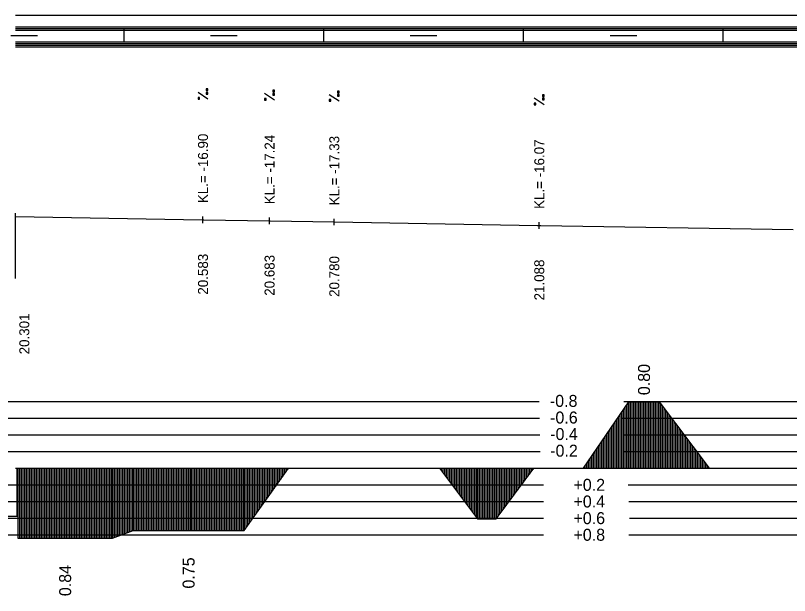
# Model space of a CAD drawing. Extents: x 2 to 10148, y 0 to 380.
# Drawn here: x 2328.7 to 2445, y 292.9 to 380 of the extents above; entities that cross this region are included whole.
import ezdxf

# ---------------------------------------------------------------- set-up
doc = ezdxf.new("R2010")
doc.units = 0
for name, color, linetype in [('NIVELETA_CARA', 7, 'Continuous'), ('NIVELETA_TEXT', 7, 'Continuous'), ('RAM', 7, 'Continuous'), ('ZRYCHL_CARA_C', 7, 'Continuous'), ('ZRYCHL_RASTR', 7, 'Continuous'), ('ZRYCHL_TEXT', 7, 'Continuous')]:
    doc.layers.add(name, color=color, linetype=linetype)

msp = doc.modelspace()

# ---------------------------------------------------------------- linework, layer by layer
at = {"layer": 'NIVELETA_CARA'}
for p, q in [((2328.7, 349.31), (2328.7, 350.31)), ((2328.7, 349.81), (2356.76, 349.32)), ((2328.7, 340.5), (2328.7, 349.31)), ((2356.76, 349.32), (2356.86, 349.32)), ((2356.86, 348.82), (2356.86, 349.82)), ((2356.86, 349.32), (2356.97, 349.32)), ((2356.97, 349.32), (2366.78, 349.15)), ((2366.78, 349.15), (2366.86, 349.15)), ((2366.86, 348.65), (2366.86, 349.65)), ((2366.86, 349.15), (2366.95, 349.15)), ((2366.95, 349.15), (2376.56, 348.98)), ((2376.56, 348.98), (2376.58, 348.98)), ((2376.58, 348.48), (2376.58, 349.48)), ((2376.58, 348.98), (2376.6, 348.98)), ((2376.6, 348.98), (2407.12, 348.45)), ((2407.37, 347.95), (2407.37, 348.95)), ((2407.12, 348.45), (2407.37, 348.45)), ((2407.37, 348.45), (2407.62, 348.45)), ((2407.62, 348.45), (2445.51, 347.84))]:
    msp.add_line(p, q, dxfattribs=at)
at = {"layer": 'NIVELETA_TEXT'}
for p, q in [((2357.61, 368.96), (2357.36, 368.96)), ((2357.36, 368.96), (2357.36, 368.72)), ((2357.36, 368.72), (2357.61, 368.72)), ((2357.36, 368.72), (2357.37, 368.72)), ((2357.61, 368.72), (2357.61, 368.96)), ((2367.61, 368.79), (2367.36, 368.79)), ((2367.36, 368.79), (2367.36, 368.55)), ((2367.36, 368.55), (2367.61, 368.55)), ((2367.36, 368.55), (2367.37, 368.55)), ((2367.61, 368.55), (2367.61, 368.79)), ((2377.33, 368.63), (2377.08, 368.63)), ((2377.08, 368.63), (2377.08, 368.38)), ((2377.33, 368.38), (2377.33, 368.63)), ((2357.61, 367.45), (2356.12, 368.44)), ((2356.36, 367.69), (2356.12, 367.69)), ((2356.12, 367.69), (2356.12, 367.45)), ((2356.12, 367.45), (2356.36, 367.45)), ((2356.12, 367.45), (2356.12, 367.45)), ((2356.36, 367.45), (2356.36, 367.69)), ((2357.61, 368.45), (2357.36, 368.45)), ((2357.36, 368.45), (2357.36, 368.21)), ((2357.36, 368.21), (2357.37, 368.2)), ((2357.36, 368.2), (2357.61, 368.2)), ((2357.61, 368.2), (2357.61, 368.45)), ((2367.61, 367.28), (2366.12, 368.27)), ((2366.36, 367.53), (2366.12, 367.53)), ((2366.12, 367.53), (2366.12, 367.28)), ((2366.36, 367.28), (2366.36, 367.53)), ((2367.61, 368.28), (2367.36, 368.28)), ((2367.36, 368.28), (2367.36, 368.04)), ((2367.36, 368.04), (2367.37, 368.03)), ((2367.36, 368.03), (2367.61, 368.03)), ((2367.61, 368.03), (2367.61, 368.28)), ((2377.33, 367.11), (2375.83, 368.1)), ((2377.08, 368.38), (2377.33, 368.38)), ((2377.08, 368.38), (2377.09, 368.38)), ((2377.33, 368.11), (2377.08, 368.11)), ((2377.08, 368.11), (2377.08, 367.87)), ((2377.08, 367.87), (2377.33, 367.87)), ((2377.08, 367.87), (2377.09, 367.87)), ((2377.33, 367.87), (2377.33, 368.11)), ((2408.12, 366.58), (2406.62, 367.57)), ((2408.12, 368.09), (2407.87, 368.09)), ((2407.87, 368.09), (2407.87, 367.85)), ((2407.87, 367.85), (2407.88, 367.84)), ((2407.87, 367.84), (2408.12, 367.84)), ((2408.12, 367.58), (2407.87, 367.58)), ((2407.87, 367.58), (2407.87, 367.34)), ((2408.12, 367.84), (2408.12, 368.09)), ((2408.12, 367.33), (2408.12, 367.58)), ((2366.12, 367.28), (2366.36, 367.28)), ((2366.12, 367.28), (2366.12, 367.28)), ((2376.08, 367.36), (2375.83, 367.36)), ((2375.83, 367.36), (2375.83, 367.11)), ((2375.83, 367.11), (2376.08, 367.11)), ((2375.83, 367.11), (2375.84, 367.11)), ((2376.08, 367.11), (2376.08, 367.36)), ((2406.87, 366.82), (2406.62, 366.82)), ((2406.62, 366.82), (2406.62, 366.58)), ((2406.62, 366.58), (2406.87, 366.58)), ((2406.62, 366.58), (2406.63, 366.58)), ((2406.87, 366.58), (2406.87, 366.82)), ((2407.87, 367.34), (2407.88, 367.33)), ((2407.87, 367.33), (2408.12, 367.33))]:
    msp.add_line(p, q, dxfattribs=at)
at = {"layer": 'RAM'}
for p, q in [((3155.54, 380), (2328.7, 380)), ((3155.54, 378.25), (2328.7, 378.25)), ((3155.54, 378), (2328.7, 378)), ((2345, 376), (2345, 378)), ((2375, 376), (2375, 378)), ((2405, 376), (2405, 378)), ((2435, 376), (2435, 378)), ((2328, 377), (2332, 377)), ((3155.54, 377.75), (2328.7, 377.75)), ((2358, 377), (2362, 377)), ((2388, 377), (2392, 377)), ((2418, 377), (2422, 377)), ((3155.54, 376), (2328.7, 376)), ((3155.54, 375.75), (2328.7, 375.75)), ((3155.54, 375.5), (2328.7, 375.5)), ((3155.54, 375.25), (2328.7, 375.25))]:
    msp.add_line(p, q, dxfattribs=at)
at = {"layer": 'ZRYCHL_CARA_C'}
for p, q in [((2414.03, 312), (2420.83, 321.97)), ((2420.28, 312), (2420.28, 321.16)), ((2420.53, 312), (2420.53, 321.53)), ((2420.78, 312), (2420.78, 321.9)), ((2420.83, 312), (2420.83, 321.97)), ((2420.83, 321.97), (2425.38, 321.97)), ((2421.08, 312), (2421.08, 321.97)), ((2421.33, 312), (2421.33, 321.97)), ((2421.58, 312), (2421.58, 321.97)), ((2421.83, 312), (2421.83, 321.97)), ((2422.08, 312), (2422.08, 321.97)), ((2422.33, 312), (2422.33, 321.97)), ((2422.58, 312), (2422.58, 321.97)), ((2422.83, 312), (2422.83, 321.97)), ((2423.08, 312), (2423.08, 321.97)), ((2423.33, 312), (2423.33, 321.97)), ((2423.58, 312), (2423.58, 321.97)), ((2423.83, 312), (2423.83, 321.97)), ((2424.08, 312), (2424.08, 321.97)), ((2424.33, 312), (2424.33, 321.97)), ((2424.58, 312), (2424.58, 321.97)), ((2424.83, 312), (2424.83, 321.97)), ((2425.08, 312), (2425.08, 321.97)), ((2425.33, 312), (2425.33, 321.97)), ((2425.38, 312), (2425.38, 321.97)), ((2425.38, 321.97), (2432.88, 312)), ((2425.63, 312), (2425.63, 321.64)), ((2425.88, 312), (2425.88, 321.31)), ((2426.13, 312), (2426.13, 320.97)), ((2419.53, 312), (2419.53, 320.06)), ((2419.78, 312), (2419.78, 320.43)), ((2420.03, 312), (2420.03, 320.8)), ((2426.38, 312), (2426.38, 320.64)), ((2426.63, 312), (2426.63, 320.31)), ((2426.88, 312), (2426.88, 319.98)), ((2418.53, 312), (2418.53, 318.6)), ((2418.78, 312), (2418.78, 318.96)), ((2419.03, 312), (2419.03, 319.33)), ((2419.28, 312), (2419.28, 319.7)), ((2427.13, 312), (2427.13, 319.64)), ((2427.38, 312), (2427.38, 319.31)), ((2427.63, 312), (2427.63, 318.98)), ((2427.88, 312), (2427.88, 318.65)), ((2417.78, 312), (2417.78, 317.5)), ((2418.03, 312), (2418.03, 317.86)), ((2418.28, 312), (2418.28, 318.23)), ((2428.13, 312), (2428.13, 318.31)), ((2428.38, 312), (2428.38, 317.98)), ((2428.63, 312), (2428.63, 317.65)), ((2417.03, 312), (2417.03, 316.4)), ((2417.28, 312), (2417.28, 316.77)), ((2417.53, 312), (2417.53, 317.13)), ((2428.88, 312), (2428.88, 317.32)), ((2429.13, 312), (2429.13, 316.98)), ((2429.38, 312), (2429.38, 316.65)), ((2429.63, 312), (2429.63, 316.32)), ((2416.28, 312), (2416.28, 315.3)), ((2416.53, 312), (2416.53, 315.67)), ((2416.78, 312), (2416.78, 316.03)), ((2429.88, 312), (2429.88, 315.99)), ((2430.13, 312), (2430.13, 315.66)), ((2430.38, 312), (2430.38, 315.32)), ((2415.53, 312), (2415.53, 314.2)), ((2415.78, 312), (2415.78, 314.57)), ((2416.03, 312), (2416.03, 314.93)), ((2430.63, 312), (2430.63, 314.99)), ((2430.88, 312), (2430.88, 314.66)), ((2431.13, 312), (2431.13, 314.33)), ((2431.38, 312), (2431.38, 313.99)), ((2414.53, 312), (2414.53, 312.73)), ((2414.78, 312), (2414.78, 313.1)), ((2415.03, 312), (2415.03, 313.47)), ((2415.28, 312), (2415.28, 313.83)), ((2431.63, 312), (2431.63, 313.66)), ((2431.88, 312), (2431.88, 313.33)), ((2432.13, 312), (2432.13, 313)), ((2328.7, 312), (3155.54, 312)), ((2328.89, 312), (2328.89, 304.81)), ((2329.06, 304.81), (2329.06, 312)), ((2329.06, 312), (2329.06, 301.48)), ((2329.06, 312), (2329.06, 301.48)), ((2329.31, 312), (2329.31, 301.48)), ((2329.56, 312), (2329.56, 301.48)), ((2329.81, 312), (2329.81, 301.48)), ((2330.06, 312), (2330.06, 301.48)), ((2330.31, 312), (2330.31, 301.48)), ((2330.56, 312), (2330.56, 301.48)), ((2330.81, 312), (2330.81, 301.48)), ((2331.06, 312), (2331.06, 301.48)), ((2331.31, 312), (2331.31, 301.48)), ((2331.56, 312), (2331.56, 301.48)), ((2331.81, 312), (2331.81, 301.48)), ((2332.06, 312), (2332.06, 301.48)), ((2332.31, 312), (2332.31, 301.48)), ((2332.56, 312), (2332.56, 301.48)), ((2332.81, 312), (2332.81, 301.48)), ((2333.06, 312), (2333.06, 301.48)), ((2333.31, 312), (2333.31, 301.48)), ((2333.56, 312), (2333.56, 301.48)), ((2333.81, 312), (2333.81, 301.48)), ((2334.06, 312), (2334.06, 301.48)), ((2334.31, 312), (2334.31, 301.48)), ((2334.56, 312), (2334.56, 301.48)), ((2334.81, 312), (2334.81, 301.48)), ((2335.06, 312), (2335.06, 301.48)), ((2335.31, 312), (2335.31, 301.48)), ((2335.56, 312), (2335.56, 301.48)), ((2335.81, 312), (2335.81, 301.48)), ((2336.06, 312), (2336.06, 301.48)), ((2336.31, 312), (2336.31, 301.48)), ((2336.56, 312), (2336.56, 301.48)), ((2336.81, 312), (2336.81, 301.48)), ((2337.06, 312), (2337.06, 301.48)), ((2337.31, 312), (2337.31, 301.48)), ((2337.56, 312), (2337.56, 301.48)), ((2337.81, 312), (2337.81, 301.48)), ((2338.06, 312), (2338.06, 301.48)), ((2338.31, 312), (2338.31, 301.48)), ((2338.56, 312), (2338.56, 301.48)), ((2338.81, 312), (2338.81, 301.48)), ((2339.06, 312), (2339.06, 301.48)), ((2339.31, 312), (2339.31, 301.48)), ((2339.56, 312), (2339.56, 301.48)), ((2339.81, 312), (2339.81, 301.48)), ((2340.06, 312), (2340.06, 301.48)), ((2340.31, 312), (2340.31, 301.48)), ((2340.56, 312), (2340.56, 301.48)), ((2340.81, 312), (2340.81, 301.48)), ((2341.06, 312), (2341.06, 301.48)), ((2341.31, 312), (2341.31, 301.48)), ((2341.56, 312), (2341.56, 301.48)), ((2341.81, 312), (2341.81, 301.48)), ((2342.06, 312), (2342.06, 301.48)), ((2342.31, 312), (2342.31, 301.48)), ((2342.56, 312), (2342.56, 301.48)), ((2342.81, 312), (2342.81, 301.48)), ((2343.06, 312), (2343.06, 301.48)), ((2343.26, 312), (2343.26, 301.48)), ((2343.51, 312), (2343.51, 301.57)), ((2343.76, 312), (2343.76, 301.67)), ((2344.01, 312), (2344.01, 301.76)), ((2344.26, 312), (2344.26, 301.85)), ((2344.51, 312), (2344.51, 301.94)), ((2344.76, 312), (2344.76, 302.03)), ((2345.01, 312), (2345.01, 302.13)), ((2345.26, 312), (2345.26, 302.22)), ((2345.51, 312), (2345.51, 302.31)), ((2345.76, 312), (2345.76, 302.4)), ((2346.01, 312), (2346.01, 302.49)), ((2346.26, 312), (2346.26, 302.59)), ((2346.36, 312), (2346.36, 302.62)), ((2346.61, 312), (2346.61, 302.62)), ((2346.86, 312), (2346.86, 302.62)), ((2347.11, 312), (2347.11, 302.62)), ((2347.36, 312), (2347.36, 302.62)), ((2347.61, 312), (2347.61, 302.62)), ((2347.86, 312), (2347.86, 302.62)), ((2348.11, 312), (2348.11, 302.62)), ((2348.36, 312), (2348.36, 302.62)), ((2348.61, 312), (2348.61, 302.62)), ((2348.86, 312), (2348.86, 302.62)), ((2349.11, 312), (2349.11, 302.62)), ((2349.36, 312), (2349.36, 302.62)), ((2349.61, 312), (2349.61, 302.62)), ((2349.86, 312), (2349.86, 302.62)), ((2350.11, 312), (2350.11, 302.62)), ((2350.36, 312), (2350.36, 302.62)), ((2350.61, 312), (2350.61, 302.62)), ((2350.86, 312), (2350.86, 302.62)), ((2351.11, 312), (2351.11, 302.62)), ((2351.36, 312), (2351.36, 302.62)), ((2351.61, 312), (2351.61, 302.62)), ((2351.86, 312), (2351.86, 302.62)), ((2352.11, 312), (2352.11, 302.62)), ((2352.36, 312), (2352.36, 302.62)), ((2352.61, 312), (2352.61, 302.62)), ((2352.86, 312), (2352.86, 302.62)), ((2353.11, 312), (2353.11, 302.62)), ((2353.36, 312), (2353.36, 302.62)), ((2353.61, 312), (2353.61, 302.62)), ((2353.86, 312), (2353.86, 302.62)), ((2354.11, 312), (2354.11, 302.62)), ((2354.36, 312), (2354.36, 302.62)), ((2354.61, 312), (2354.61, 302.62)), ((2354.86, 312), (2354.86, 302.62)), ((2355.11, 312), (2355.11, 302.62)), ((2355.36, 312), (2355.36, 302.62)), ((2355.61, 312), (2355.61, 302.62)), ((2355.86, 312), (2355.86, 302.62)), ((2356.11, 312), (2356.11, 302.62)), ((2356.36, 312), (2356.36, 302.62)), ((2356.61, 312), (2356.61, 302.62)), ((2356.86, 312), (2356.86, 302.62)), ((2357.11, 312), (2357.11, 302.62)), ((2357.36, 312), (2357.36, 302.62)), ((2357.61, 312), (2357.61, 302.62)), ((2357.86, 312), (2357.86, 302.62)), ((2358.11, 312), (2358.11, 302.62)), ((2358.36, 312), (2358.36, 302.62)), ((2358.61, 312), (2358.61, 302.62)), ((2358.86, 312), (2358.86, 302.62)), ((2359.11, 312), (2359.11, 302.62)), ((2359.36, 312), (2359.36, 302.62)), ((2359.61, 312), (2359.61, 302.62)), ((2359.86, 312), (2359.86, 302.62)), ((2360.11, 312), (2360.11, 302.62)), ((2360.36, 312), (2360.36, 302.62)), ((2360.61, 312), (2360.61, 302.62)), ((2360.86, 312), (2360.86, 302.62)), ((2361.11, 312), (2361.11, 302.62)), ((2361.36, 312), (2361.36, 302.62)), ((2361.61, 312), (2361.61, 302.62)), ((2361.86, 312), (2361.86, 302.62)), ((2362.11, 312), (2362.11, 302.62)), ((2362.36, 312), (2362.36, 302.62)), ((2362.61, 312), (2362.61, 302.62)), ((2362.86, 312), (2362.86, 302.62)), ((2363.04, 312), (2363.04, 302.62)), ((2363.04, 302.62), (2369.72, 312)), ((2363.29, 312), (2363.29, 302.97)), ((2363.54, 312), (2363.54, 303.32)), ((2363.79, 312), (2363.79, 303.68)), ((2364.04, 312), (2364.04, 304.03)), ((2364.29, 312), (2364.29, 304.38)), ((2364.54, 312), (2364.54, 304.73)), ((2364.79, 312), (2364.79, 305.08)), ((2365.04, 312), (2365.04, 305.43)), ((2365.29, 312), (2365.29, 305.78)), ((2365.54, 312), (2365.54, 306.13)), ((2365.79, 312), (2365.79, 306.48)), ((2366.04, 312), (2366.04, 306.83)), ((2366.29, 312), (2366.29, 307.19)), ((2366.54, 312), (2366.54, 307.54)), ((2366.79, 312), (2366.79, 307.89)), ((2367.04, 312), (2367.04, 308.24)), ((2367.29, 312), (2367.29, 308.59)), ((2367.54, 312), (2367.54, 308.94)), ((2367.79, 312), (2367.79, 309.29)), ((2368.04, 312), (2368.04, 309.64)), ((2368.29, 312), (2368.29, 309.99)), ((2368.54, 312), (2368.54, 310.34)), ((2368.79, 312), (2368.79, 310.7)), ((2369.04, 312), (2369.04, 311.05)), ((2369.29, 312), (2369.29, 311.4)), ((2369.54, 312), (2369.54, 311.75)), ((2392.4, 312), (2398.07, 304.41)), ((2392.65, 312), (2392.65, 311.67)), ((2392.9, 312), (2392.9, 311.33)), ((2393.15, 312), (2393.15, 311)), ((2393.4, 312), (2393.4, 310.66)), ((2393.65, 312), (2393.65, 310.33)), ((2393.9, 312), (2393.9, 309.99)), ((2394.15, 312), (2394.15, 309.66)), ((2394.4, 312), (2394.4, 309.32)), ((2394.65, 312), (2394.65, 308.99)), ((2394.9, 312), (2394.9, 308.65)), ((2395.15, 312), (2395.15, 308.32)), ((2395.4, 312), (2395.4, 307.98)), ((2395.65, 312), (2395.65, 307.65)), ((2395.9, 312), (2395.9, 307.32)), ((2396.15, 312), (2396.15, 306.98)), ((2396.4, 312), (2396.4, 306.65)), ((2396.65, 312), (2396.65, 306.31)), ((2396.9, 312), (2396.9, 305.98)), ((2397.15, 312), (2397.15, 305.64)), ((2397.4, 312), (2397.4, 305.31)), ((2397.65, 312), (2397.65, 304.97)), ((2397.9, 312), (2397.9, 304.64)), ((2398.07, 312), (2398.07, 304.41)), ((2398.32, 312), (2398.32, 304.41)), ((2398.57, 312), (2398.57, 304.41)), ((2398.82, 312), (2398.82, 304.41)), ((2399.07, 312), (2399.07, 304.41)), ((2399.32, 312), (2399.32, 304.41)), ((2399.57, 312), (2399.57, 304.41)), ((2399.82, 312), (2399.82, 304.41)), ((2400.07, 312), (2400.07, 304.41)), ((2400.32, 312), (2400.32, 304.41)), ((2400.57, 312), (2400.57, 304.41)), ((2400.82, 312), (2400.82, 304.41)), ((2400.88, 312), (2400.88, 304.41)), ((2400.88, 304.41), (2406.55, 312)), ((2401.13, 312), (2401.13, 304.75)), ((2401.38, 312), (2401.38, 305.08)), ((2401.63, 312), (2401.63, 305.41)), ((2401.88, 312), (2401.88, 305.75)), ((2402.13, 312), (2402.13, 306.08)), ((2402.38, 312), (2402.38, 306.42)), ((2402.63, 312), (2402.63, 306.75)), ((2402.88, 312), (2402.88, 307.09)), ((2403.13, 312), (2403.13, 307.42)), ((2403.38, 312), (2403.38, 307.76)), ((2403.63, 312), (2403.63, 308.09)), ((2403.88, 312), (2403.88, 308.43)), ((2404.13, 312), (2404.13, 308.76)), ((2404.38, 312), (2404.38, 309.1)), ((2404.63, 312), (2404.63, 309.43)), ((2404.88, 312), (2404.88, 309.76)), ((2405.13, 312), (2405.13, 310.1)), ((2405.38, 312), (2405.38, 310.43)), ((2405.63, 312), (2405.63, 310.77)), ((2405.88, 312), (2405.88, 311.1)), ((2406.13, 312), (2406.13, 311.44)), ((2406.38, 312), (2406.38, 311.77)), ((2414.28, 312), (2414.28, 312.37)), ((2432.38, 312), (2432.38, 312.66)), ((2432.63, 312), (2432.63, 312.33)), ((2300.64, 304.81), (2329.06, 304.81)), ((2398.07, 304.41), (2400.88, 304.41)), ((2343.26, 301.48), (2346.36, 302.62)), ((2346.36, 302.62), (2363.04, 302.62)), ((2329.06, 301.48), (2343.26, 301.48))]:
    msp.add_line(p, q, dxfattribs=at)
at = {"layer": 'ZRYCHL_RASTR'}
for p, q in [((2263.55, 322), (2407.34, 322)), ((2420.07, 322), (2618, 322)), ((2263.55, 319.5), (2407.39, 319.5)), ((2419.89, 319.5), (2618, 319.5)), ((2263.62, 317), (2407.43, 317)), ((2419.93, 317), (2618, 317)), ((2263.55, 314.5), (2407.52, 314.5)), ((2419.93, 314.5), (2618, 314.5)), ((2210.88, 309.5), (2408, 309.5)), ((2420.72, 309.5), (2618, 309.5)), ((2210.88, 307), (2408, 307)), ((2420.81, 307), (2618, 307)), ((2210.88, 304.5), (2408, 304.5)), ((2420.94, 304.5), (2618, 304.5)), ((2210.74, 302), (2408, 302)), ((2420.81, 302), (2618, 302))]:
    msp.add_line(p, q, dxfattribs=at)

# ---------------------------------------------------------------- texts
at = {"layer": 'NIVELETA_TEXT'}
for s, p in [('KL.= -16.90', (2357.61, 351.82)), ('KL.= -17.24', (2367.61, 351.65)), ('KL.= -17.33', (2377.33, 351.48)), ('KL.= -16.07', (2408.12, 350.95)), ('20.583', (2357.61, 338.07)), ('20.683', (2367.61, 337.9)), ('20.780', (2377.33, 337.73)), ('21.088', (2408.12, 337.2)), ('20.301', (2330.77, 329.1))]:
    msp.add_text(s, height=1.5, rotation=90, dxfattribs=at).set_placement(p)
at = {"layer": 'ZRYCHL_TEXT'}
for s, p in [('0.80', (2424, 322.97)), ('0.75', (2355.6, 293.92)), ('0.84', (2337.06, 292.78))]:
    msp.add_text(s, height=1.8, rotation=90, dxfattribs=at).set_placement(p)
for s, p in [('-0.8', (2408.96, 321.21)), ('-0.6', (2408.99, 318.71)), ('-0.4', (2409.01, 316.23)), ('-0.2', (2409.01, 313.73)), ('+0.2', (2412.5, 308.6)), ('+0.4', (2412.5, 306.1)), ('+0.6', (2412.5, 303.6)), ('+0.8', (2412.5, 301.1))]:
    msp.add_text(s, height=1.8, dxfattribs=at).set_placement(p)

doc.saveas('drawing.dxf')
